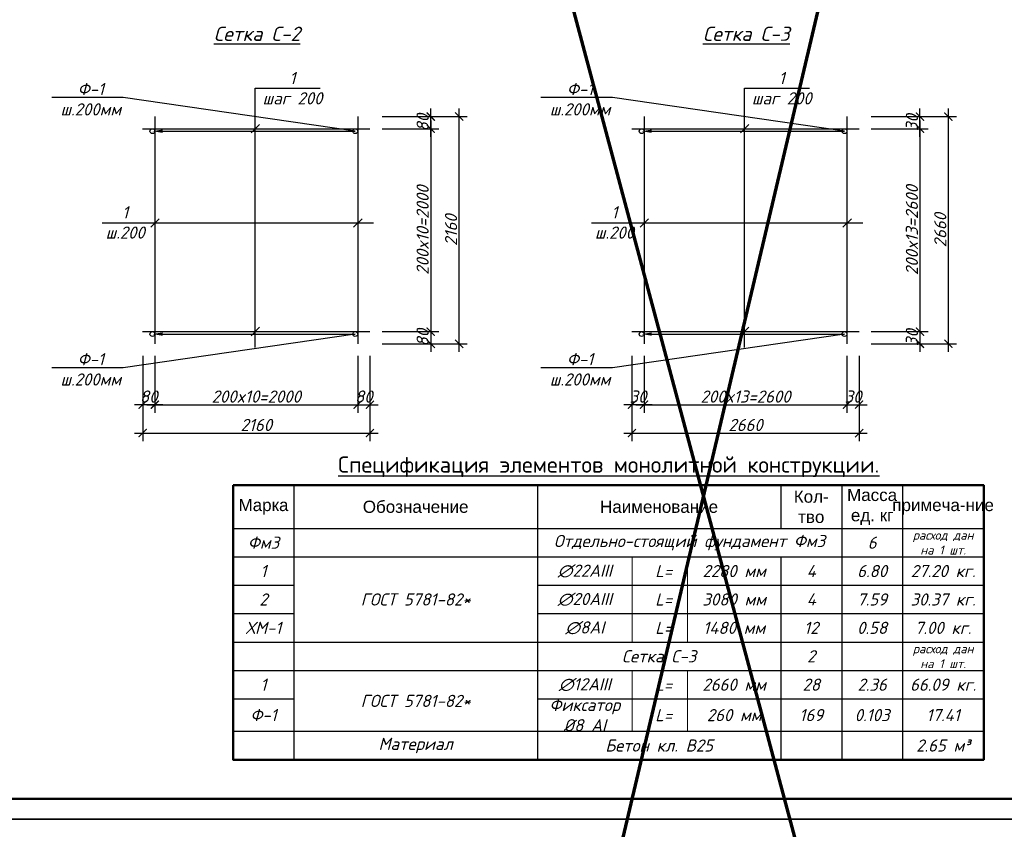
# Model space of a CAD drawing. Header units: millimetres. Extents: x 2063114 to 14983986, y -126020516 to 213791.
# Tile 613 of 656: x 2331822 to 2356089, y -68159 to -48205. Entities that reach past the tile are written whole.
import ezdxf
from ezdxf import colors
from ezdxf.entities.mleader import LeaderData, LeaderLine
from ezdxf.enums import TextEntityAlignment as Align
from ezdxf.math import Vec2, Vec3

# ---------------------------------------------------------------- set-up
doc = ezdxf.new("R2010")
doc.units = ezdxf.units.MM
doc.layers.get('Defpoints').update_dxf_attribs({"color": 6, "lineweight": 35})
doc.layers.add('_0', color=7, linetype='Continuous', lineweight=20)
doc.layers.add('план', color=7, linetype='Continuous', lineweight=20)
doc.layers.add('Размеры', color=28, linetype='Continuous')
doc.styles.add('GOST 2.304', font='isocpeur.ttf', dxfattribs={"oblique": 15})
doc.styles.get("Standard").update_dxf_attribs({"font": 'arial.ttf'})
doc.styles.add('V@ler@Live', font='isocpeui.ttf')
doc.styles.add('ValeraTextStyle', font='isocpeur.ttf')
doc.dimstyles.new('Standard 2304', dxfattribs={"dimtxt": 250, "dimasz": 200, "dimexe": 200, "dimexo": 300, "dimgap": 50, "dimtad": 1, "dimdec": 0, "dimzin": 0, "dimdsep": 46, "dimtxsty": 'GOST 2.304', "dimblk": 'ARCHTICK', "dimcen": 10, "dimdle": 200, "dimclrd": 256, "dimclre": 256, "dimclrt": 256, "dimadec": 0, "dimazin": 0, "dimtfac": 1, "dimtdec": 0, "dimtofl": 0, "dimtmove": 0, "dimatfit": 3, "dimldrblk": 'ARCHTICK', "dimfxl": 1, "dimtolj": 1, "dimtzin": 0, "dimlwd": -1, "dimarcsym": 0})

# ---------------------------------------------------------------- blocks, each defined once
blk = doc.blocks.new('vcBlockPos')
at = {"color": 0, "linetype": 'ByBlock', "lineweight": -2}
blk.add_attdef('ПОЗИЦИЯ', text='', height=300, dxfattribs=at).set_placement((0, 0), align=Align.BOTTOM_CENTER)
at = {"color": 0, "linetype": 'ByBlock', "lineweight": -2, "flags": 1}
blk.add_attdef('КОЛИЧЕСТВО', text='', height=300, dxfattribs=at).set_placement((0, 0), align=Align.RIGHT)
at = {"color": 0, "linetype": 'ByBlock', "lineweight": -2}
blk.add_attdef('НТЕКСТ', text='', height=300, dxfattribs=at).set_placement((0, 0), align=Align.TOP_CENTER)
blk = doc.blocks.new('_ArchTick')
at = {"color": 0, "linetype": 'ByBlock', "const_width": 0.15}
blk.add_lwpolyline([(-0.5, -0.5), (0.5, 0.5)], dxfattribs=at)
blk = doc.blocks.new('*D3699')
at = {"layer": 'Defpoints', "color": 0, "transparency": 16777216}
for p in [(2335153, -56193), (2340153, -56193), (2340153, -57693)]:
    blk.add_point(p, dxfattribs=at)
at = {"layer": 'Размеры', "color": 5, "lineweight": -2, "transparency": 16777216}
for p, q in [((2335153, -56493), (2335153, -57893)), ((2340153, -56493), (2340153, -57893))]:
    blk.add_line(p, q, dxfattribs=at)
at = {"layer": 'Размеры', "color": 5, "transparency": 16777216}
blk.add_line((2334953, -57693), (2340353, -57693), dxfattribs=at)
at = {"layer": 'Размеры', "color": 5, "transparency": 16777216, "xscale": 200, "yscale": 200, "zscale": 200, "rotation": 180}
blk.add_blockref('_ArchTick', (2335153, -57693), dxfattribs=at)
at = {"layer": 'Размеры', "color": 5, "transparency": 16777216, "xscale": 200, "yscale": 200, "zscale": 200}
blk.add_blockref('_ArchTick', (2340153, -57693), dxfattribs=at)
at = {"layer": 'Размеры', "color": 5, "transparency": 16777216, "insert": (2337653, -57493), "char_height": 300, "attachment_point": 5, "style": 'GOST 2.304'}
blk.add_mtext('\\A1;200x10=2000', dxfattribs=at)
blk = doc.blocks.new('*D3700')
at = {"layer": 'Defpoints', "color": 0, "transparency": 16777216}
for p in [(2334853, -56193), (2335153, -56193), (2334853, -57693)]:
    blk.add_point(p, dxfattribs=at)
at = {"layer": 'Размеры', "color": 5, "lineweight": -2, "transparency": 16777216}
for p, q in [((2334853, -56493), (2334853, -57893)), ((2335153, -56493), (2335153, -57893))]:
    blk.add_line(p, q, dxfattribs=at)
at = {"layer": 'Размеры', "color": 5, "transparency": 16777216}
blk.add_line((2335353, -57693), (2334653, -57693), dxfattribs=at)
at = {"layer": 'Размеры', "color": 5, "transparency": 16777216, "xscale": 200, "yscale": 200, "zscale": 200, "rotation": 180}
blk.add_blockref('_ArchTick', (2334853, -57693), dxfattribs=at)
at = {"layer": 'Размеры', "color": 5, "transparency": 16777216, "xscale": 200, "yscale": 200, "zscale": 200}
blk.add_blockref('_ArchTick', (2335153, -57693), dxfattribs=at)
at = {"layer": 'Размеры', "color": 5, "transparency": 16777216, "insert": (2335003, -57493), "char_height": 300, "attachment_point": 5, "style": 'GOST 2.304'}
blk.add_mtext('\\A1;80', dxfattribs=at)
blk = doc.blocks.new('*D3701')
at = {"layer": 'Defpoints', "color": 0, "transparency": 16777216}
for p in [(2340153, -56193), (2340453, -56193), (2340453, -57693)]:
    blk.add_point(p, dxfattribs=at)
at = {"layer": 'Размеры', "color": 5, "lineweight": -2, "transparency": 16777216}
for p, q in [((2340153, -56493), (2340153, -57893)), ((2340453, -56493), (2340453, -57893))]:
    blk.add_line(p, q, dxfattribs=at)
at = {"layer": 'Размеры', "color": 5, "transparency": 16777216}
blk.add_line((2339953, -57693), (2340653, -57693), dxfattribs=at)
at = {"layer": 'Размеры', "color": 5, "transparency": 16777216, "xscale": 200, "yscale": 200, "zscale": 200, "rotation": 180}
blk.add_blockref('_ArchTick', (2340153, -57693), dxfattribs=at)
at = {"layer": 'Размеры', "color": 5, "transparency": 16777216, "xscale": 200, "yscale": 200, "zscale": 200}
blk.add_blockref('_ArchTick', (2340453, -57693), dxfattribs=at)
at = {"layer": 'Размеры', "color": 5, "transparency": 16777216, "insert": (2340303, -57493), "char_height": 300, "attachment_point": 5, "style": 'GOST 2.304'}
blk.add_mtext('\\A1;80', dxfattribs=at)
blk = doc.blocks.new('*D3702')
at = {"layer": 'Defpoints', "color": 0, "transparency": 16777216}
for p in [(2340453, -50893), (2340453, -55893), (2341953, -55893)]:
    blk.add_point(p, dxfattribs=at)
at = {"layer": 'Размеры', "color": 5, "transparency": 16777216}
blk.add_line((2341953, -50693), (2341953, -56093), dxfattribs=at)
at = {"layer": 'Размеры', "color": 5, "lineweight": -2, "transparency": 16777216}
for p, q in [((2340753, -50893), (2342153, -50893)), ((2340753, -55893), (2342153, -55893))]:
    blk.add_line(p, q, dxfattribs=at)
at = {"layer": 'Размеры', "color": 5, "transparency": 16777216, "xscale": 200, "yscale": 200, "zscale": 200}
for p, rotation in [((2341953, -50893), 90), ((2341953, -55893), 270)]:
    blk.add_blockref('_ArchTick', p, dxfattribs=dict(at, rotation=rotation))
at = {"layer": 'Размеры', "color": 5, "transparency": 16777216, "insert": (2341753, -53393), "char_height": 300, "attachment_point": 5, "rotation": 90, "style": 'GOST 2.304'}
blk.add_mtext('\\A1;200x10=2000', dxfattribs=at)
blk = doc.blocks.new('*D3703')
at = {"layer": 'Defpoints', "color": 0, "transparency": 16777216}
for p in [(2340453, -55893), (2340453, -56193), (2341953, -56193)]:
    blk.add_point(p, dxfattribs=at)
at = {"layer": 'Размеры', "color": 5, "transparency": 16777216}
blk.add_line((2341953, -55693), (2341953, -56393), dxfattribs=at)
at = {"layer": 'Размеры', "color": 5, "lineweight": -2, "transparency": 16777216}
for p, q in [((2340753, -55893), (2342153, -55893)), ((2340753, -56193), (2342153, -56193))]:
    blk.add_line(p, q, dxfattribs=at)
at = {"layer": 'Размеры', "color": 5, "transparency": 16777216, "xscale": 200, "yscale": 200, "zscale": 200}
for p, rotation in [((2341953, -55893), 90), ((2341953, -56193), 270)]:
    blk.add_blockref('_ArchTick', p, dxfattribs=dict(at, rotation=rotation))
at = {"layer": 'Размеры', "color": 5, "transparency": 16777216, "insert": (2341753, -56043), "char_height": 300, "attachment_point": 5, "rotation": 90, "style": 'GOST 2.304'}
blk.add_mtext('\\A1;80', dxfattribs=at)
blk = doc.blocks.new('*D3704')
at = {"layer": 'Defpoints', "color": 0, "transparency": 16777216}
for p in [(2340453, -50593), (2341953, -50593), (2340453, -50893)]:
    blk.add_point(p, dxfattribs=at)
at = {"layer": 'Размеры', "color": 5, "transparency": 16777216}
blk.add_line((2341953, -51093), (2341953, -50393), dxfattribs=at)
at = {"layer": 'Размеры', "color": 5, "lineweight": -2, "transparency": 16777216}
for p, q in [((2340753, -50593), (2342153, -50593)), ((2340753, -50893), (2342153, -50893))]:
    blk.add_line(p, q, dxfattribs=at)
at = {"layer": 'Размеры', "color": 5, "transparency": 16777216, "xscale": 200, "yscale": 200, "zscale": 200}
for p, rotation in [((2341953, -50593), 90), ((2341953, -50893), 270)]:
    blk.add_blockref('_ArchTick', p, dxfattribs=dict(at, rotation=rotation))
at = {"layer": 'Размеры', "color": 5, "transparency": 16777216, "insert": (2341753, -50743), "char_height": 300, "attachment_point": 5, "rotation": 90, "style": 'GOST 2.304'}
blk.add_mtext('\\A1;80', dxfattribs=at)
blk = doc.blocks.new('*D3705')
at = {"layer": 'Defpoints', "color": 0, "transparency": 16777216}
for p in [(2334853, -56193), (2340453, -56193), (2340453, -58393)]:
    blk.add_point(p, dxfattribs=at)
at = {"layer": 'Размеры', "color": 5, "lineweight": -2, "transparency": 16777216}
for p, q in [((2334853, -57193), (2334853, -58593)), ((2340453, -57193), (2340453, -58593))]:
    blk.add_line(p, q, dxfattribs=at)
at = {"layer": 'Размеры', "color": 5, "transparency": 16777216}
blk.add_line((2334653, -58393), (2340653, -58393), dxfattribs=at)
at = {"layer": 'Размеры', "color": 5, "transparency": 16777216, "xscale": 200, "yscale": 200, "zscale": 200, "rotation": 180}
blk.add_blockref('_ArchTick', (2334853, -58393), dxfattribs=at)
at = {"layer": 'Размеры', "color": 5, "transparency": 16777216, "xscale": 200, "yscale": 200, "zscale": 200}
blk.add_blockref('_ArchTick', (2340453, -58393), dxfattribs=at)
at = {"layer": 'Размеры', "color": 5, "transparency": 16777216, "insert": (2337653, -58193), "char_height": 300, "attachment_point": 5, "style": 'GOST 2.304'}
blk.add_mtext('\\A1;2160', dxfattribs=at)
blk = doc.blocks.new('*D3706')
at = {"layer": 'Defpoints', "color": 0, "transparency": 16777216}
for p in [(2340453, -50593), (2342653, -50593), (2340453, -56193)]:
    blk.add_point(p, dxfattribs=at)
at = {"layer": 'Размеры', "color": 5, "transparency": 16777216}
blk.add_line((2342653, -56393), (2342653, -50393), dxfattribs=at)
at = {"layer": 'Размеры', "color": 5, "lineweight": -2, "transparency": 16777216}
for p, q in [((2341453, -50593), (2342853, -50593)), ((2341453, -56193), (2342853, -56193))]:
    blk.add_line(p, q, dxfattribs=at)
at = {"layer": 'Размеры', "color": 5, "transparency": 16777216, "xscale": 200, "yscale": 200, "zscale": 200}
for p, rotation in [((2342653, -50593), 90), ((2342653, -56193), 270)]:
    blk.add_blockref('_ArchTick', p, dxfattribs=dict(at, rotation=rotation))
at = {"layer": 'Размеры', "color": 5, "transparency": 16777216, "insert": (2342453, -53393), "char_height": 300, "attachment_point": 5, "rotation": 90, "style": 'GOST 2.304'}
blk.add_mtext('\\A1;2160', dxfattribs=at)
blk = doc.blocks.new('_Oblique')
at = {"color": 0, "linetype": 'ByBlock', "lineweight": -2}
blk.add_line((-0.5, -0.5), (0.5, 0.5), dxfattribs=at)
blk = doc.blocks.new('*D3729')
at = {"layer": 'Defpoints', "color": 0, "transparency": 16777216}
for p in [(2347211, -56193), (2352211, -56193), (2352211, -57693)]:
    blk.add_point(p, dxfattribs=at)
at = {"layer": 'Размеры', "color": 5, "lineweight": -2, "transparency": 16777216}
for p, q in [((2347211, -56493), (2347211, -57893)), ((2352211, -56493), (2352211, -57893))]:
    blk.add_line(p, q, dxfattribs=at)
at = {"layer": 'Размеры', "color": 5, "transparency": 16777216}
blk.add_line((2347011, -57693), (2352411, -57693), dxfattribs=at)
at = {"layer": 'Размеры', "color": 5, "transparency": 16777216, "xscale": 200, "yscale": 200, "zscale": 200, "rotation": 180}
blk.add_blockref('_ArchTick', (2347211, -57693), dxfattribs=at)
at = {"layer": 'Размеры', "color": 5, "transparency": 16777216, "xscale": 200, "yscale": 200, "zscale": 200}
blk.add_blockref('_ArchTick', (2352211, -57693), dxfattribs=at)
at = {"layer": 'Размеры', "color": 5, "transparency": 16777216, "insert": (2349711, -57493), "char_height": 300, "attachment_point": 5, "style": 'GOST 2.304'}
blk.add_mtext('\\A1;200x13=2600', dxfattribs=at)
blk = doc.blocks.new('*D3730')
at = {"layer": 'Defpoints', "color": 0, "transparency": 16777216}
for p in [(2346911, -56193), (2347211, -56193), (2346911, -57693)]:
    blk.add_point(p, dxfattribs=at)
at = {"layer": 'Размеры', "color": 5, "lineweight": -2, "transparency": 16777216}
for p, q in [((2346911, -56493), (2346911, -57893)), ((2347211, -56493), (2347211, -57893))]:
    blk.add_line(p, q, dxfattribs=at)
at = {"layer": 'Размеры', "color": 5, "transparency": 16777216}
blk.add_line((2347411, -57693), (2346711, -57693), dxfattribs=at)
at = {"layer": 'Размеры', "color": 5, "transparency": 16777216, "xscale": 200, "yscale": 200, "zscale": 200, "rotation": 180}
blk.add_blockref('_ArchTick', (2346911, -57693), dxfattribs=at)
at = {"layer": 'Размеры', "color": 5, "transparency": 16777216, "xscale": 200, "yscale": 200, "zscale": 200}
blk.add_blockref('_ArchTick', (2347211, -57693), dxfattribs=at)
at = {"layer": 'Размеры', "color": 5, "transparency": 16777216, "insert": (2347061, -57493), "char_height": 300, "attachment_point": 5, "style": 'GOST 2.304'}
blk.add_mtext('\\A1;30', dxfattribs=at)
blk = doc.blocks.new('*D3731')
at = {"layer": 'Defpoints', "color": 0, "transparency": 16777216}
for p in [(2352211, -56193), (2352511, -56193), (2352511, -57693)]:
    blk.add_point(p, dxfattribs=at)
at = {"layer": 'Размеры', "color": 5, "lineweight": -2, "transparency": 16777216}
for p, q in [((2352211, -56493), (2352211, -57893)), ((2352511, -56493), (2352511, -57893))]:
    blk.add_line(p, q, dxfattribs=at)
at = {"layer": 'Размеры', "color": 5, "transparency": 16777216}
blk.add_line((2352011, -57693), (2352711, -57693), dxfattribs=at)
at = {"layer": 'Размеры', "color": 5, "transparency": 16777216, "xscale": 200, "yscale": 200, "zscale": 200, "rotation": 180}
blk.add_blockref('_ArchTick', (2352211, -57693), dxfattribs=at)
at = {"layer": 'Размеры', "color": 5, "transparency": 16777216, "xscale": 200, "yscale": 200, "zscale": 200}
blk.add_blockref('_ArchTick', (2352511, -57693), dxfattribs=at)
at = {"layer": 'Размеры', "color": 5, "transparency": 16777216, "insert": (2352361, -57493), "char_height": 300, "attachment_point": 5, "style": 'GOST 2.304'}
blk.add_mtext('\\A1;30', dxfattribs=at)
blk = doc.blocks.new('*D3732')
at = {"layer": 'Defpoints', "color": 0, "transparency": 16777216}
for p in [(2352511, -50893), (2352511, -55893), (2354011, -55893)]:
    blk.add_point(p, dxfattribs=at)
at = {"layer": 'Размеры', "color": 5, "transparency": 16777216}
blk.add_line((2354011, -50693), (2354011, -56093), dxfattribs=at)
at = {"layer": 'Размеры', "color": 5, "lineweight": -2, "transparency": 16777216}
for p, q in [((2352811, -50893), (2354211, -50893)), ((2352811, -55893), (2354211, -55893))]:
    blk.add_line(p, q, dxfattribs=at)
at = {"layer": 'Размеры', "color": 5, "transparency": 16777216, "xscale": 200, "yscale": 200, "zscale": 200}
for p, rotation in [((2354011, -50893), 90), ((2354011, -55893), 270)]:
    blk.add_blockref('_ArchTick', p, dxfattribs=dict(at, rotation=rotation))
at = {"layer": 'Размеры', "color": 5, "transparency": 16777216, "insert": (2353811, -53393), "char_height": 300, "attachment_point": 5, "rotation": 90, "style": 'GOST 2.304'}
blk.add_mtext('\\A1;200x13=2600\\P', dxfattribs=at)
blk = doc.blocks.new('*D3733')
at = {"layer": 'Defpoints', "color": 0, "transparency": 16777216}
for p in [(2352511, -55893), (2352511, -56193), (2354011, -56193)]:
    blk.add_point(p, dxfattribs=at)
at = {"layer": 'Размеры', "color": 5, "transparency": 16777216}
blk.add_line((2354011, -55693), (2354011, -56393), dxfattribs=at)
at = {"layer": 'Размеры', "color": 5, "lineweight": -2, "transparency": 16777216}
for p, q in [((2352811, -55893), (2354211, -55893)), ((2352811, -56193), (2354211, -56193))]:
    blk.add_line(p, q, dxfattribs=at)
at = {"layer": 'Размеры', "color": 5, "transparency": 16777216, "xscale": 200, "yscale": 200, "zscale": 200}
for p, rotation in [((2354011, -55893), 90), ((2354011, -56193), 270)]:
    blk.add_blockref('_ArchTick', p, dxfattribs=dict(at, rotation=rotation))
at = {"layer": 'Размеры', "color": 5, "transparency": 16777216, "insert": (2353811, -56043), "char_height": 300, "attachment_point": 5, "rotation": 90, "style": 'GOST 2.304'}
blk.add_mtext('\\A1;30', dxfattribs=at)
blk = doc.blocks.new('*D3734')
at = {"layer": 'Defpoints', "color": 0, "transparency": 16777216}
for p in [(2352511, -50593), (2354011, -50593), (2352511, -50893)]:
    blk.add_point(p, dxfattribs=at)
at = {"layer": 'Размеры', "color": 5, "transparency": 16777216}
blk.add_line((2354011, -51093), (2354011, -50393), dxfattribs=at)
at = {"layer": 'Размеры', "color": 5, "lineweight": -2, "transparency": 16777216}
for p, q in [((2352811, -50593), (2354211, -50593)), ((2352811, -50893), (2354211, -50893))]:
    blk.add_line(p, q, dxfattribs=at)
at = {"layer": 'Размеры', "color": 5, "transparency": 16777216, "xscale": 200, "yscale": 200, "zscale": 200}
for p, rotation in [((2354011, -50593), 90), ((2354011, -50893), 270)]:
    blk.add_blockref('_ArchTick', p, dxfattribs=dict(at, rotation=rotation))
at = {"layer": 'Размеры', "color": 5, "transparency": 16777216, "insert": (2353811, -50743), "char_height": 300, "attachment_point": 5, "rotation": 90, "style": 'GOST 2.304'}
blk.add_mtext('\\A1;30', dxfattribs=at)
blk = doc.blocks.new('*D3735')
at = {"layer": 'Defpoints', "color": 0, "transparency": 16777216}
for p in [(2346911, -56193), (2352511, -56193), (2352511, -58393)]:
    blk.add_point(p, dxfattribs=at)
at = {"layer": 'Размеры', "color": 5, "lineweight": -2, "transparency": 16777216}
for p, q in [((2346911, -57193), (2346911, -58593)), ((2352511, -57193), (2352511, -58593))]:
    blk.add_line(p, q, dxfattribs=at)
at = {"layer": 'Размеры', "color": 5, "transparency": 16777216}
blk.add_line((2346711, -58393), (2352711, -58393), dxfattribs=at)
at = {"layer": 'Размеры', "color": 5, "transparency": 16777216, "xscale": 200, "yscale": 200, "zscale": 200, "rotation": 180}
blk.add_blockref('_ArchTick', (2346911, -58393), dxfattribs=at)
at = {"layer": 'Размеры', "color": 5, "transparency": 16777216, "xscale": 200, "yscale": 200, "zscale": 200}
blk.add_blockref('_ArchTick', (2352511, -58393), dxfattribs=at)
at = {"layer": 'Размеры', "color": 5, "transparency": 16777216, "insert": (2349711, -58193), "char_height": 300, "attachment_point": 5, "style": 'GOST 2.304'}
blk.add_mtext('\\A1;2660', dxfattribs=at)
blk = doc.blocks.new('*D3736')
at = {"layer": 'Defpoints', "color": 0, "transparency": 16777216}
for p in [(2352511, -50593), (2354711, -50593), (2352511, -56193)]:
    blk.add_point(p, dxfattribs=at)
at = {"layer": 'Размеры', "color": 5, "transparency": 16777216}
blk.add_line((2354711, -56393), (2354711, -50393), dxfattribs=at)
at = {"layer": 'Размеры', "color": 5, "lineweight": -2, "transparency": 16777216}
for p, q in [((2353511, -50593), (2354911, -50593)), ((2353511, -56193), (2354911, -56193))]:
    blk.add_line(p, q, dxfattribs=at)
at = {"layer": 'Размеры', "color": 5, "transparency": 16777216, "xscale": 200, "yscale": 200, "zscale": 200}
for p, rotation in [((2354711, -50593), 90), ((2354711, -56193), 270)]:
    blk.add_blockref('_ArchTick', p, dxfattribs=dict(at, rotation=rotation))
at = {"layer": 'Размеры', "color": 5, "transparency": 16777216, "insert": (2354511, -53393), "char_height": 300, "attachment_point": 5, "rotation": 90, "style": 'GOST 2.304'}
blk.add_mtext('\\A1;2660', dxfattribs=at)
blk = doc.blocks.new('*T3780')
at = {"color": 0, "linetype": 'ByBlock', "lineweight": -2, "transparency": 16777216}
for p, q in [((0, 0), (18500, 0)), ((0, 0), (0, -1066)), ((1500, 0), (1500, -1066)), ((7500, 0), (7500, -1066)), ((13500, 0), (13500, -1066)), ((15000, 0), (15000, -1066)), ((16500, 0), (16500, -1066)), ((18500, 0), (18500, -1066)), ((0, -1066), (18500, -1066))]:
    blk.add_line(p, q, dxfattribs=at)
at = {"color": 0, "transparency": 16777216, "char_height": 300, "attachment_point": 5}
for s, insert, width in [('Кол- тво', (14250, -533), 1299.81), ('Масса ед. кг', (15750, -533), 1300.39), ('Марка', (750, -533), 1299.98), ('Обозначение', (4500, -533), 5799.98), ('Наименование', (10500, -533), 5800), ('примеча-ние', (17500, -533), 1799.84)]:
    blk.add_mtext(s, dxfattribs=dict(at, insert=insert, width=width))
blk = doc.blocks.new('*T3781')
at = {"color": 0, "lineweight": -2, "transparency": 16777216}
for p, q in [((0, 0), (15000, 0)), ((0, -1400), (0, -5700)), ((7500, -1400), (9836, -1400)), ((11199, -1400), (13500, -1400)), ((0, -2100), (1500, -2100)), ((7500, -2100), (15000, -2100)), ((0, -2800), (15000, -2800)), ((0, -3500), (15000, -3500)), ((0, -4200), (1500, -4200)), ((7500, -4200), (15000, -4200)), ((13500, -4200), (13500, -5000)), ((0, -5000), (13500, -5000)), ((0, -5700), (15000, -5700))]:
    blk.add_line(p, q, dxfattribs=at)
at = {"color": 0, "transparency": 16777216}
for p, q in [((0, 0), (0, -1400)), ((1500, 0), (1500, -2800)), ((7500, 0), (7500, -1400)), ((15000, 0), (15000, -5700)), ((16500, 0), (18500, 0)), ((16500, 0), (16500, -5700)), ((18500, 0), (18500, -4200)), ((0, -700), (1500, -700)), ((7500, -700), (9836, -700)), ((13500, -700), (13500, -4200)), ((16500, -700), (18500, -700)), ((0, -1400), (1500, -1400)), ((16500, -1400), (18500, -1400)), ((16500, -2100), (18500, -2100)), ((16500, -2800), (18500, -2800)), ((7500, -3500), (7500, -4200)), ((16500, -3500), (18500, -3500)), ((16500, -4200), (18500, -4200)), ((13500, -5000), (13500, -5700)), ((18500, -5000), (18500, -5700)), ((16500, -5700), (18500, -5700))]:
    blk.add_line(p, q, dxfattribs=at)
at = {"color": 0, "linetype": 'ByBlock', "lineweight": -2, "transparency": 16777216}
for p, q in [((15000, 0), (16500, 0)), ((1500, -700), (7500, -700)), ((9836, -700), (16500, -700)), ((7500, -1400), (7500, -3500)), ((9836, -1400), (11199, -1400)), ((13500, -1400), (16500, -1400)), ((15000, -2100), (16500, -2100)), ((1500, -2800), (1500, -5700)), ((15000, -2800), (16500, -2800)), ((15000, -3500), (16500, -3500)), ((7500, -4200), (7500, -5700)), ((15000, -4200), (16500, -4200)), ((18500, -4200), (18500, -5000)), ((13500, -5000), (18500, -5000)), ((15000, -5700), (16500, -5700))]:
    blk.add_line(p, q, dxfattribs=at)
at = {"layer": 'Defpoints', "color": 8, "linetype": 'ByBlock', "lineweight": 0, "transparency": 16777216}
for p, q in [((9836, -700), (9836, -2800)), ((11199, -700), (11199, -2800)), ((9836, -3500), (9836, -5000)), ((11199, -3500), (11199, -5000))]:
    blk.add_line(p, q, dxfattribs=at)
at = {"color": 0, "linetype": 'Continuous', "transparency": 16777216, "attachment_point": 5, "style": 'V@ler@Live'}
for s, insert, char_height, width in [('Фм3', (750, -350), 300, 1499.98), ('{\\C256;Отдельно-стоящий фундамент Фм3}', (11250, -350), 300, 7499.81), ('6', (15750, -350), 300, 1500.39), ('{\\C256;расход дан \\Pна 1 шт.}', (17500, -350), 220, 1999.84), ('1', (750, -1050), 300, 1499.98), ('∅22AIII  ', (8668, -1050), 300, 2336.06), (' L= ', (10518, -1050), 300, 1363.43), ('2280 мм', (12350, -1050), 300, 2300.52), ('4', (14250, -1050), 300, 1499.81), ('{\\C256;6.80}', (15750, -1050), 300, 1500.39), ('27.20 кг.', (17500, -1050), 300, 1999.84), ('2', (750, -1750), 300, 1499.98), ('ГОСТ 5781-82*', (4500, -1750), 300, 5999.98), ('∅20AIII  ', (8668, -1750), 300, 2336.06), (' L= ', (10518, -1750), 300, 1363.43), ('3080 мм', (12350, -1750), 300, 2300.52), ('4', (14250, -1750), 300, 1499.81), ('{\\C256;7.59}', (15750, -1750), 300, 1500.39), ('30.37 кг.', (17500, -1750), 300, 1999.84), ('ХМ-1', (750, -2450), 300, 1499.98), ('∅8AI', (8668, -2450), 300, 2336.06), (' L= ', (10518, -2450), 300, 1363.43), ('1480 мм', (12350, -2450), 300, 2300.52), ('12', (14250, -2450), 300, 1499.81), ('{\\C256;0.58}', (15750, -2450), 300, 1500.39), ('7.00 кг.', (17500, -2450), 300, 1999.84), ('{\\C256;расход дан \\Pна 1 шт.}', (17500, -3150), 220, 1999.84), ('{\\C256;Сетка С-3}', (10500, -3150), 300, 6000), ('2', (14250, -3150), 300, 1499.81), ('1', (750, -3850), 300, 1499.98), ('∅12AIII  ', (8668, -3850), 300, 2336.06), (' L= ', (10518, -3850), 300, 1363.43), ('2660 мм', (12350, -3850), 300, 2300.52), ('28', (14250, -3850), 300, 1499.81), ('{\\C256;2.36}', (15750, -3850), 300, 1500.39), ('66.09 кг.', (17500, -3850), 300, 1999.84), ('ГОСТ 5781-82*', (4500, -4250), 300, 5999.98), ('Фиксатор %%C8 AI ', (8668, -4600), 300, 2336.06), ('Ф-1', (750, -4600), 300, 1499.98), (' L= ', (10518, -4600), 300, 1363.43), ('260 мм', (12350, -4600), 300, 2300.52), ('169', (14250, -4600), 300, 1499.81), ('0.103', (15750, -4600), 300, 1500.39), ('17.41', (17500, -4600), 300, 1999.84), ('\\pt68;{\\C256;Материал\\P}', (4500, -5350), 300, 5999.98), ('{\\C256;Бетон кл. В25 }', (10500, -5350), 300, 6000), ('{\\C188;2.65 м³}', (17500, -5350), 300, 1999.84)]:
    blk.add_mtext(s, dxfattribs=dict(at, insert=insert, char_height=char_height, width=width))

msp = doc.modelspace()

# ---------------------------------------------------------------- linework, layer by layer
at = {"color": 0, "lineweight": 30}
for p, q in [((2335152.57264, -50593.19495), (2335152.57264, -56193.19495)), ((2340152.57264, -50593.19495), (2340152.57264, -56193.19495)), ((2347211.0987, -50593.19495), (2347211.0987, -56193.19495)), ((2352211.0987, -50593.19495), (2352211.0987, -56193.19495)), ((2334852.57264, -50893.19495), (2340452.57264, -50893.19495)), ((2346911.0987, -50893.19495), (2352511.0987, -50893.19495)), ((2334852.57264, -55893.19495), (2340452.57264, -55893.19495)), ((2346911.0987, -55893.19495), (2352511.0987, -55893.19495))]:
    msp.add_line(p, q, dxfattribs=at)
at = {"color": 5, "lineweight": 25}
for p, q in [((2340542.03267, -53215.88153), (2333857.92126, -53215.88153)), ((2352600.55873, -53215.88153), (2345916.44732, -53215.88153))]:
    msp.add_line(p, q, dxfattribs=at)
at = {"color": 0}
for points in [[(2317098.69564, -25908.61999), (2376498.69564, -25908.61999), (2376498.69564, -67908.61999), (2317098.69564, -67908.61999)], [(2317098.69554, -67908.61999), (2376498.69554, -67908.61999), (2376498.69554, -109908.61999), (2317098.69554, -109908.61999)]]:
    msp.add_lwpolyline(points, close=True, dxfattribs=at)
at = {"ltscale": 100}
for points in [[(2317098.69574, -25908.61999), (2376498.69574, -25908.61999), (2376498.69574, -67908.61999), (2317098.69574, -67908.61999)], [(2317098.69564, -67908.61999), (2376498.69564, -67908.61999), (2376498.69564, -109908.61999), (2317098.69564, -109908.61999)]]:
    msp.add_lwpolyline(points, close=True, dxfattribs=at)
at = {"color": 5, "lineweight": -2}
for points in [[(2337626.07642, -56283.52404), (2337626.07642, -49893.19495), (2339230.84915, -49893.19495)], [(2349684.60248, -56283.52404), (2349684.60248, -49893.19495), (2351289.37521, -49893.19495)]]:
    msp.add_lwpolyline(points, dxfattribs=at)
at = {"lineweight": 50}
msp.add_lwpolyline([(2337080.86958, -59678.03582), (2355581.08663, -59678.03582), (2355581.08663, -66443.89948), (2337080.86958, -66443.89948)], close=True, dxfattribs=at)
at = {"lineweight": 30}
for centre in [(2335092.57264, -50953.19495), (2340092.57264, -50953.19495), (2347151.0987, -50953.19495), (2352151.0987, -50953.19495), (2335092.57264, -55953.19495), (2340092.57264, -55953.19495), (2347151.0987, -55953.19495), (2352151.0987, -55953.19495)]:
    msp.add_circle(centre, 60, dxfattribs=at)
at = {"layer": '_0', "lineweight": 70}
for p, q in [((2317098.69554, -193908.61999), (2376498.69574, 58091.38001)), ((2317098.69585, 58091.38001), (2384498.69554, -193908.61999))]:
    msp.add_line(p, q, dxfattribs=at)
at = {"layer": 'план', "color": 0, "lineweight": 50}
msp.add_lwpolyline([(2319098.69564, -26408.61999), (2375998.69564, -26408.61999), (2375998.69564, -67408.61999), (2319098.69564, -67408.61999)], close=True, dxfattribs=at)

# ---------------------------------------------------------------- block references
ref = msp.add_blockref('vcBlockPos', (2338545.37879, -49893.19495), dxfattribs=dict(xscale=100, yscale=100, zscale=100))
ref.add_attrib('ПОЗИЦИЯ', '1', dxfattribs={"color": 0, "linetype": 'ByBlock', "lineweight": -2, "height": 300, "style": 'V@ler@Live'}).set_placement((2338545.37879, -49793.19495), align=Align.CENTER)
ref.add_attrib('НТЕКСТ', 'шаг 200', dxfattribs={"color": 0, "linetype": 'ByBlock', "lineweight": -2, "height": 300, "style": 'V@ler@Live'}).set_placement((2338545.37879, -49993.19495), align=Align.TOP_CENTER)
ref = msp.add_blockref('vcBlockPos', (2350603.90485, -49893.19495), dxfattribs=dict(xscale=100, yscale=100, zscale=100))
ref.add_attrib('ПОЗИЦИЯ', '1', dxfattribs={"color": 0, "linetype": 'ByBlock', "lineweight": -2, "height": 300, "style": 'V@ler@Live'}).set_placement((2350603.90485, -49793.19495), align=Align.CENTER)
ref.add_attrib('НТЕКСТ', 'шаг 200', dxfattribs={"color": 0, "linetype": 'ByBlock', "lineweight": -2, "height": 300, "style": 'V@ler@Live'}).set_placement((2350603.90485, -49993.19495), align=Align.TOP_CENTER)
at = {"color": 5, "xscale": 208.33333333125, "yscale": 208.33333333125, "zscale": 208.33333333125, "rotation": 180}
for p in [(2337630.56992, -50888.70145), (2349689.09598, -50888.70145), (2335157.06614, -53215.88153), (2340157.06614, -53215.88153), (2347215.59219, -53215.88153), (2352215.59219, -53215.88153), (2337630.56992, -55888.70145), (2349689.09598, -55888.70145)]:
    msp.add_blockref('_Oblique', p, dxfattribs=at)
for name, p in [('*T3780', (2337080.86958, -59678.03582)), ('*T3781', (2337080.86958, -60743.67221))]:
    msp.add_blockref(name, p)

# ---------------------------------------------------------------- texts
at = {"char_height": 350, "width": 4967.2989479, "attachment_point": 2, "style": 'ValeraTextStyle'}
for s, insert in [('{\\fISOCPEUR|b1|i1|c204|p34;\\LСетка С-2}', (2337671.76369, -48376.83343)), ('{\\fISOCPEUR|b1|i1|c204|p34;\\LСетка С-3}', (2349730.28974, -48376.83343))]:
    msp.add_mtext(s, dxfattribs=dict(at, insert=insert))
at = {"color": 0, "char_height": 300, "attachment_point": 5, "style": 'ValeraTextStyle'}
for insert in [(2334422.74935, -53201.59824), (2346481.27541, -53201.59824)]:
    msp.add_mtext('{\\fISOCPEUR|b0|i1|c204|p34;1\\Pш.200}', dxfattribs=dict(at, insert=insert))
at = {"insert": (2346339.35838, -59223.3786), "char_height": 400, "attachment_point": 5}
msp.add_mtext('\\pt75.556;{\\fISOCPEUR|b1|i0|c204|p34;\\LСпецификация элементов монолитной конструкции. }', dxfattribs=at)

# ---------------------------------------------------------------- dimensions: what is measured, and where the dimension line sits
at = {"layer": 'Размеры', "color": 5}
for base, p1, p2, text, picture, middle in [((2341952.57264, -50593.19495), (2340452.57264, -50893.19495), (2340452.57264, -50593.19495), '80', '*D3704', (2341952.57264, -50743.19495)), ((2354011.0987, -50593.19495), (2352511.0987, -50893.19495), (2352511.0987, -50593.19495), '30', '*D3734', (2354011.0987, -50743.19495)), ((2341952.57264, -56193.19495), (2340452.57264, -55893.19495), (2340452.57264, -56193.19495), '80', '*D3703', (2341952.57264, -56043.19495)), ((2354011.0987, -56193.19495), (2352511.0987, -55893.19495), (2352511.0987, -56193.19495), '30', '*D3733', (2354011.0987, -56043.19495))]:
    dim = msp.add_linear_dim(base=base, p1=p1, p2=p2, angle=90, text=text, dimstyle='Standard 2304', override={"dimtxt": 300, "dimclrd": 5, "dimclre": 5, "dimclrt": 5, "dimtmove": 1, "dimfxl": 1200, "dimfxlon": 1}, dxfattribs=at)
    dim.commit()
    dim.dimension.update_dxf_attribs({"geometry": picture, "text_midpoint": middle, "dimtype": 160})
for base, p1, p2, text, picture, middle in [((2342652.57264, -50593.19495), (2340452.57264, -56193.19495), (2340452.57264, -50593.19495), '2160', '*D3706', (2342452.57264, -53393.19495)), ((2354711.0987, -50593.19495), (2352511.0987, -56193.19495), (2352511.0987, -50593.19495), '2660', '*D3736', (2354511.0987, -53393.19495)), ((2341952.57264, -55893.19495), (2340452.57264, -50893.19495), (2340452.57264, -55893.19495), '200x10=2000', '*D3702', (2341752.57264, -53393.19495)), ((2354011.0987, -55893.19495), (2352511.0987, -50893.19495), (2352511.0987, -55893.19495), '200x13=2600\\P', '*D3732', (2353811.0987, -53393.19495))]:
    dim = msp.add_linear_dim(base=base, p1=p1, p2=p2, angle=90, text=text, dimstyle='Standard 2304', override={"dimtxt": 300, "dimclrd": 5, "dimclre": 5, "dimclrt": 5, "dimtmove": 1, "dimfxl": 1200, "dimfxlon": 1}, dxfattribs=at)
    dim.commit()
    dim.dimension.update_dxf_attribs({"geometry": picture, "text_midpoint": middle})
for base, p1, p2, text, picture, middle in [((2334852.57264, -57693.19495), (2335152.57264, -56193.19495), (2334852.57264, -56193.19495), '80', '*D3700', (2335002.57264, -57693.19495)), ((2340452.57264, -57693.19495), (2340152.57264, -56193.19495), (2340452.57264, -56193.19495), '80', '*D3701', (2340302.57264, -57693.19495)), ((2346911.0987, -57693.19495), (2347211.0987, -56193.19495), (2346911.0987, -56193.19495), '30', '*D3730', (2347061.0987, -57693.19495)), ((2352511.0987, -57693.19495), (2352211.0987, -56193.19495), (2352511.0987, -56193.19495), '30', '*D3731', (2352361.0987, -57693.19495))]:
    dim = msp.add_linear_dim(base=base, p1=p1, p2=p2, text=text, dimstyle='Standard 2304', override={"dimtxt": 300, "dimclrd": 5, "dimclre": 5, "dimclrt": 5, "dimtmove": 1, "dimfxl": 1200, "dimfxlon": 1}, dxfattribs=at)
    dim.commit()
    dim.dimension.update_dxf_attribs({"geometry": picture, "text_midpoint": middle, "dimtype": 160})
for base, p1, p2, text, picture, middle in [((2340452.57264, -58393.19495), (2334852.57264, -56193.19495), (2340452.57264, -56193.19495), '2160', '*D3705', (2337652.57264, -58193.19495)), ((2340152.57264, -57693.19495), (2335152.57264, -56193.19495), (2340152.57264, -56193.19495), '200x10=2000', '*D3699', (2337652.57264, -57493.19495)), ((2352511.0987, -58393.19495), (2346911.0987, -56193.19495), (2352511.0987, -56193.19495), '2660', '*D3735', (2349711.0987, -58193.19495)), ((2352211.0987, -57693.19495), (2347211.0987, -56193.19495), (2352211.0987, -56193.19495), '200x13=2600', '*D3729', (2349711.0987, -57493.19495))]:
    dim = msp.add_linear_dim(base=base, p1=p1, p2=p2, text=text, dimstyle='Standard 2304', override={"dimtxt": 300, "dimclrd": 5, "dimclre": 5, "dimclrt": 5, "dimtmove": 1, "dimfxl": 1200, "dimfxlon": 1}, dxfattribs=at)
    dim.commit()
    dim.dimension.update_dxf_attribs({"geometry": picture, "text_midpoint": middle})

# ---------------------------------------------------------------- leaders
at = {"color": 5, "ltscale": 100}
ml = msp.add_multileader_mtext('Standard', dxfattribs=at)
ml.set_content('Ф-1\\Pш.200мм', color=5, style='V@ler@Live')
ml.set_leader_properties()
ml.build(insert=Vec2(0, 0))
ml.multileader.update_dxf_attribs({"text_left_attachment_type": 6, "text_right_attachment_type": 6, "arrow_head_size": 250})
ctx = ml.context
ctx.base_point, ctx.char_height, ctx.arrow_head_size, ctx.landing_gap_size, ctx.plane_origin = Vec3(2332785.96834, -50124.67577), 300, 250, 20, Vec3(2332932.81099, -52802.89415)
ctx.left_attachment, ctx.right_attachment, ctx.text_align_type = 6, 6, 1
notes = []
notes.append((ctx, [(0, (1, 1, 0), (2334372.15015, -50124.67577), (-1, 0), 8, [(1, [(2335092.57264, -50953.19495), (2340092.57264, -50953.19495)], 0, [])])]))
ctx.mtext.insert, ctx.mtext.width, ctx.mtext.defined_height, ctx.mtext.alignment, ctx.mtext.flow_direction = Vec3(2333575.05925, -49764.67577), 2726.5757378, 1691.09355, 2, 5
ml = msp.add_multileader_mtext('Standard', dxfattribs=at)
ml.set_content('Ф-1\\Pш.200мм', color=5, style='V@ler@Live')
ml.set_leader_properties()
ml.build(insert=Vec2(0, 0))
ml.multileader.update_dxf_attribs({"text_left_attachment_type": 6, "text_right_attachment_type": 6, "arrow_head_size": 250})
ctx = ml.context
ctx.base_point, ctx.char_height, ctx.arrow_head_size, ctx.landing_gap_size, ctx.plane_origin = Vec3(2344844.4944, -50124.67577), 300, 250, 20, Vec3(2344991.33704, -52802.89415)
ctx.left_attachment, ctx.right_attachment, ctx.text_align_type = 6, 6, 1
notes.append((ctx, [(0, (1, 1, 0), (2346430.67621, -50124.67577), (-1, 0), 8, [(1, [(2347151.0987, -50953.19495), (2352151.0987, -50953.19495)], 0, [])])]))
ctx.mtext.insert, ctx.mtext.width, ctx.mtext.defined_height, ctx.mtext.alignment, ctx.mtext.flow_direction = Vec3(2345633.5853, -49764.67577), 2726.5757378, 1691.09355, 2, 5
ml = msp.add_multileader_mtext('Standard', dxfattribs=at)
ml.set_content('Ф-1\\Pш.200мм', color=5, style='V@ler@Live')
ml.set_leader_properties()
ml.build(insert=Vec2(0, 0))
ml.multileader.update_dxf_attribs({"text_left_attachment_type": 6, "text_right_attachment_type": 6, "arrow_head_size": 250})
ctx = ml.context
ctx.base_point, ctx.char_height, ctx.arrow_head_size, ctx.landing_gap_size, ctx.plane_origin = Vec3(2332785.96834, -56781.71413), 300, 250, 20, Vec3(2332932.81099, -54103.49575)
ctx.left_attachment, ctx.right_attachment, ctx.text_align_type = 6, 6, 1
notes.append((ctx, [(0, (1, 1, 0), (2334372.15015, -56781.71413), (-1, 0), 8, [(1, [(2335092.57264, -55953.19495), (2340092.57264, -55953.19495)], 0, [])])]))
ctx.mtext.insert, ctx.mtext.width, ctx.mtext.defined_height, ctx.mtext.alignment, ctx.mtext.flow_direction = Vec3(2333575.05925, -56421.71413), 2726.5757378, 1691.09355, 2, 5
ml = msp.add_multileader_mtext('Standard', dxfattribs=at)
ml.set_content('Ф-1\\Pш.200мм', color=5, style='V@ler@Live')
ml.set_leader_properties()
ml.build(insert=Vec2(0, 0))
ml.multileader.update_dxf_attribs({"text_left_attachment_type": 6, "text_right_attachment_type": 6, "arrow_head_size": 250})
ctx = ml.context
ctx.base_point, ctx.char_height, ctx.arrow_head_size, ctx.landing_gap_size, ctx.plane_origin = Vec3(2344844.4944, -56781.71413), 300, 250, 20, Vec3(2344991.33704, -54103.49575)
ctx.left_attachment, ctx.right_attachment, ctx.text_align_type = 6, 6, 1
notes.append((ctx, [(0, (1, 1, 0), (2346430.67621, -56781.71413), (-1, 0), 8, [(1, [(2347151.0987, -55953.19495), (2352151.0987, -55953.19495)], 0, [])])]))
ctx.mtext.insert, ctx.mtext.width, ctx.mtext.defined_height, ctx.mtext.alignment, ctx.mtext.flow_direction = Vec3(2345633.5853, -56421.71413), 2726.5757378, 1691.09355, 2, 5
for ctx, leaders in notes:
    for number, flags, end, landing, length, lines in leaders:
        leader = LeaderData()
        leader.index, (leader.has_last_leader_line, leader.has_dogleg_vector, leader.attachment_direction) = number, flags
        leader.last_leader_point, leader.dogleg_vector, leader.dogleg_length = Vec3(end), Vec3(landing), length
        for number, points, colour, breaks in lines:
            line = LeaderLine()
            line.index, line.vertices, line.color, line.breaks = number, Vec3.list(points), colors.encode_raw_color(colour), breaks
            leader.lines.append(line)
        ctx.leaders.append(leader)

doc.saveas('drawing.dxf')
